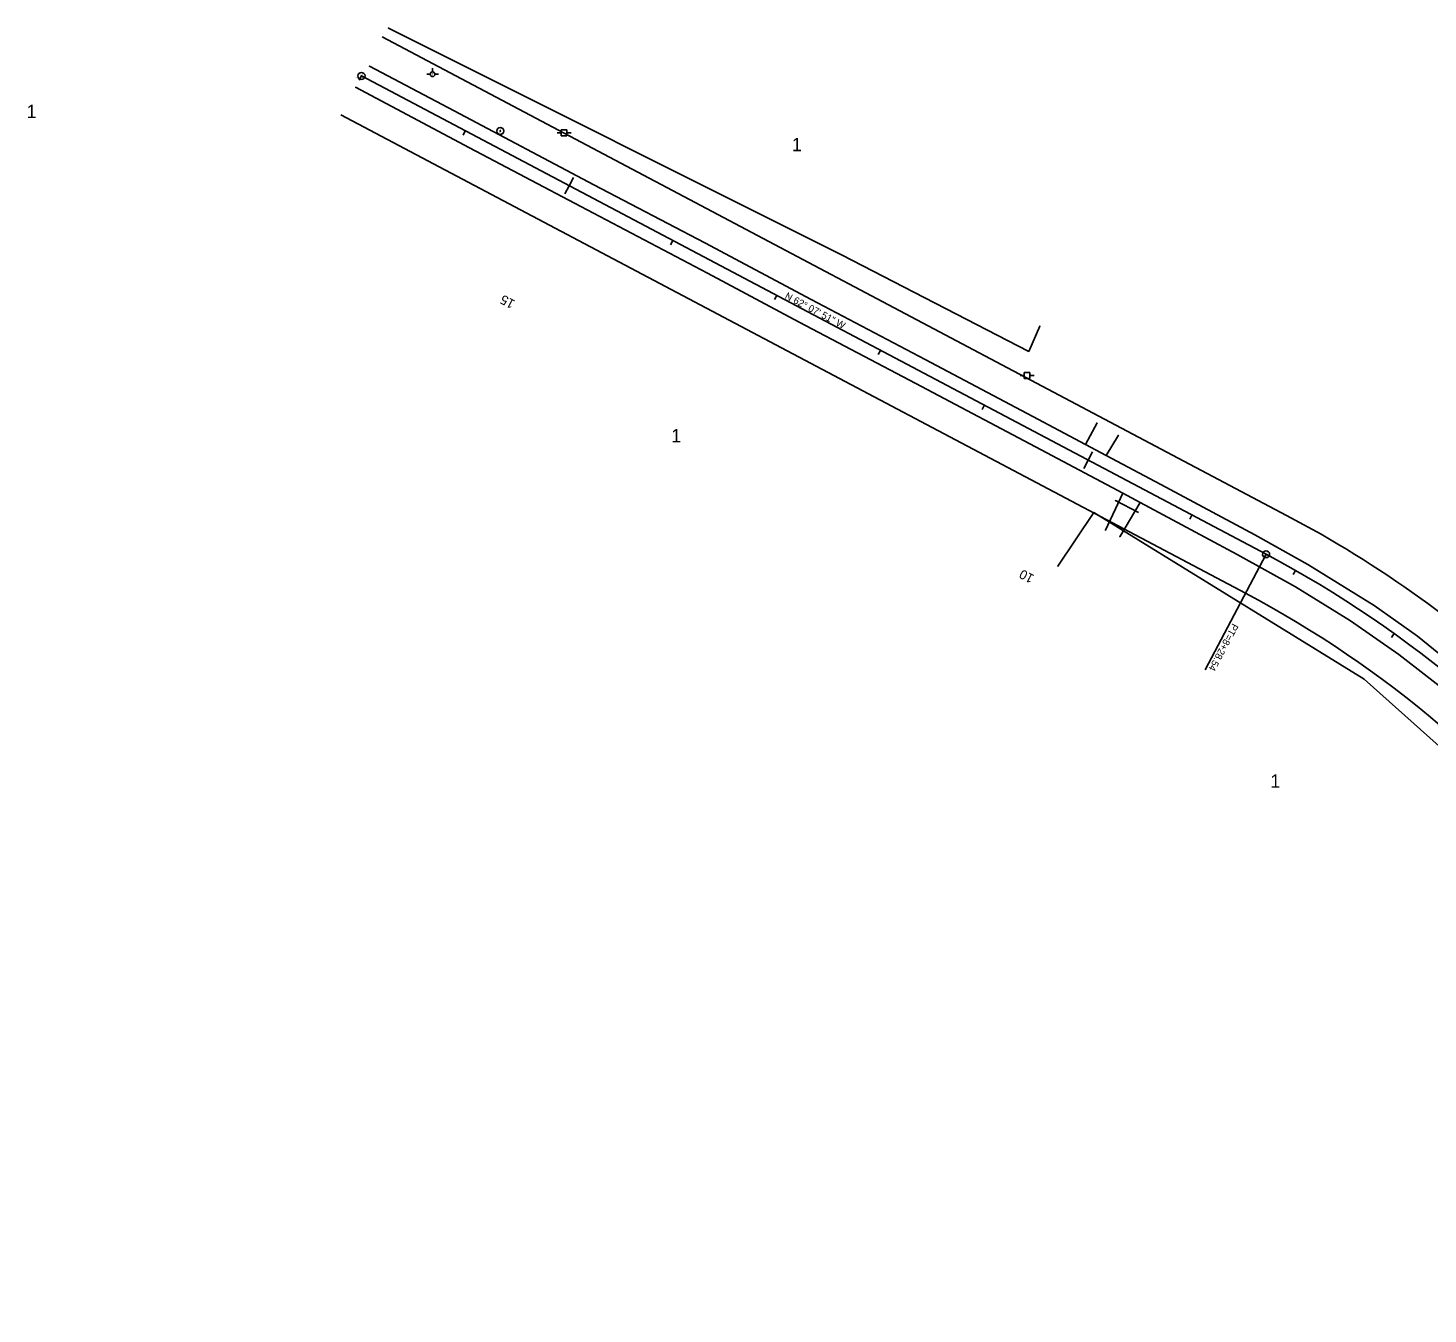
# Model space of a CAD drawing. Extents: x 2519952 to 2531965, y 848341 to 887632.
# Drawn here: x 2521326 to 2522518, y 863407 to 864502 of the extents above; entities that cross this region are included whole.
import ezdxf

# ---------------------------------------------------------------- set-up
doc = ezdxf.new("R2010")
doc.units = 0
for name, color, linetype in [('RD_EX_DR_Pipe', 7, 'Continuous'), ('RD_EX_Driveway', 7, 'Continuous'), ('RD_EX_DV_Prop', 7, 'Continuous'), ('RD_EX_DV_TX_Prop', 7, 'Continuous'), ('RD_EX_Road', 7, 'Continuous'), ('RD_EX_RW', 7, 'Continuous'), ('RD_EX_UT', 7, 'Continuous'), ('RD_EX_VEG', 7, 'Continuous'), ('RD_HC_Cl', 7, 'Continuous'), ('RD_HC_Data', 7, 'Continuous'), ('RD_HC_Data_Tic', 7, 'Continuous'), ('RD_HC_Survey_txCode', 7, 'Continuous'), ('RD_HC_TX_Sta50', 7, 'Continuous'), ('RD_HC_txCode', 7, 'Continuous'), ('RD_SMD_Locator', 7, 'Continuous')]:
    doc.layers.add(name, color=color, linetype=linetype)

msp = doc.modelspace()

# ---------------------------------------------------------------- linework, layer by layer
at = {"layer": 'RD_EX_DR_Pipe'}
msp.add_line((2522271.8, 864089.8), (2522252.2, 864099.8), dxfattribs=at)
at = {"layer": 'RD_EX_Driveway'}
for p, q in [((2522236.6, 864166), (2522226.7, 864147.7)), ((2522244.2, 864138.2), (2522254.9, 864155.5)), ((2522258.6, 864106), (2522243.6, 864074.5)), ((2522273.2, 864098.3), (2522255.9, 864069))]:
    msp.add_line(p, q, dxfattribs=at)
at = {"layer": 'RD_EX_DV_Prop'}
for p, q in [((2522398, 864087.2), (2521627.6, 864494.6)), ((2522363, 864020.9), (2521592.6, 864428.3))]:
    msp.add_line(p, q, dxfattribs=at)
for radius, start in [(992.4, 46.7055), (917.4, 12.4185)]:
    msp.add_arc((2521934.1, 863209.9), radius, start, 62.1307, dxfattribs=at)
at = {"layer": 'RD_EX_Road'}
for points in [[(2522763, 863703.9), (2522720.5, 863769.5), (2522675, 863828.9), (2522644, 863864.6), (2522610.7, 863898.7), (2522583.4, 863924.3), (2522509.4, 863984.4), (2522472.4, 864010.5), (2522415.9, 864045.5), (2522371, 864070.6), (2522290.9, 864113.5), (2522244.2, 864138.2), (2522226.7, 864147.7), (2522181.9, 864171.5), (2522090.2, 864219.9), (2521993.2, 864271), (2521902.4, 864319.2), (2521807.9, 864368.8), (2521688.9, 864431.6), (2521616.8, 864469.6)], [(2522844, 863464), (2522824.7, 863522.8), (2522796.9, 863592.9), (2522766.9, 863653.5), (2522761.3, 863663.5), (2522702.6, 863756.8), (2522658.3, 863814.4), (2522627.6, 863850), (2522586.6, 863891.5), (2522541.9, 863931.2), (2522493.6, 863968.8), (2522452.5, 863997.5), (2522405.5, 864026.3), (2522355.8, 864053.9), (2522273.2, 864098.3), (2522258.6, 864106), (2522193.7, 864140.5), (2522082.3, 864199.5), (2521982.8, 864251.8), (2521904.9, 864293.4), (2521797, 864350.1), (2521702.1, 864400.1), (2521605.1, 864451.7)]]:
    msp.add_lwpolyline(points, dxfattribs=at)
at = {"layer": 'RD_EX_RW'}
for p, q in [((2522398, 864087.2), (2521627.6, 864494.6)), ((2522398, 864087.2), (2521627.6, 864494.6)), ((2522363, 864020.9), (2521592.6, 864428.3))]:
    msp.add_line(p, q, dxfattribs=at)
for radius, start in [(992.4, 46.7055), (917.4, 12.4185)]:
    msp.add_arc((2521934.1, 863209.9), radius, start, 62.1308, dxfattribs=at)
at = {"layer": 'RD_EX_UT'}
for p, q in [((2521670.6, 864468), (2521670.6, 864464.9)), ((2521665.7, 864462.9), (2521668.6, 864462.9)), ((2521672.6, 864462.9), (2521675.7, 864462.9)), ((2521776.7, 864412.9), (2521780.2, 864412.9)), ((2521785.1, 864415.5), (2521780.1, 864415.5)), ((2521780.1, 864415.5), (2521780.1, 864410.5)), ((2521780.1, 864410.5), (2521785.1, 864410.5)), ((2521785.1, 864410.5), (2521785.1, 864415.5)), ((2521785.1, 864412.9), (2521788.7, 864412.9)), ((2522171, 864206.3), (2522174.5, 864206.3)), ((2522179.4, 864208.9), (2522174.4, 864208.9)), ((2522174.4, 864208.9), (2522174.4, 864203.9)), ((2522179.4, 864203.9), (2522179.4, 864208.9)), ((2522179.4, 864206.3), (2522183, 864206.3)), ((2522174.4, 864203.9), (2522179.4, 864203.9))]:
    msp.add_line(p, q, dxfattribs=at)
msp.add_circle((2521670.6, 864462.9), 2, dxfattribs=at)
at = {"layer": 'RD_EX_VEG'}
for points in [[(2522187.9, 864248.4), (2522178.3, 864226.8), (2522018.9, 864309.1), (2521633, 864502.2)], [(2522798.9, 863522.6), (2522744, 863650.1), (2522652.9, 863798.8), (2522637.1, 863793), (2522463.9, 863947.7), (2522384.8, 863996.5), (2522233.8, 864089.7), (2522203.2, 864043.9)]]:
    msp.add_lwpolyline(points, dxfattribs=at)
at = {"layer": 'RD_HC_Cl'}
msp.add_line((2522380.5, 864054.1), (2521610.1, 864461.4), dxfattribs=at)
msp.add_arc((2521934.1, 863209.9), 954.9, 12.4185, 62.1308, dxfattribs=at)
at = {"layer": 'RD_HC_Data'}
msp.add_line((2522380.5, 864054.1), (2522328.5, 863955.7), dxfattribs=at)
for centre, radius in [((2521610.1, 864461.4), 3), ((2521610.1, 864461.4), 0.282), ((2521728.3, 864414.5), 3), ((2521728.3, 864414.5), 0.282), ((2522380.5, 864054.1), 3), ((2522380.5, 864054.1), 0.282)]:
    msp.add_circle(centre, radius, dxfattribs=at)
at = {"layer": 'RD_HC_Data_Tic'}
for p, q in [((2521610.1, 864461.4), (2521608.2, 864457.9)), ((2521698.5, 864414.7), (2521696.6, 864411.1)), ((2521786.9, 864367.9), (2521790.7, 864375)), ((2521786.9, 864367.9), (2521783.2, 864360.9)), ((2521875.3, 864321.2), (2521873.4, 864317.6)), ((2521963.7, 864274.4), (2521961.8, 864270.9)), ((2522052.1, 864227.7), (2522050.2, 864224.2)), ((2522140.5, 864180.9), (2522138.6, 864177.4)), ((2522228.9, 864134.2), (2522225.2, 864127.1)), ((2522228.9, 864134.2), (2522232.7, 864141.3)), ((2522317.3, 864087.5), (2522315.5, 864083.9)), ((2522405.5, 864040.3), (2522403.5, 864036.9)), ((2522489.7, 863986.5), (2522487.4, 863983.3))]:
    msp.add_line(p, q, dxfattribs=at)
at = {"layer": 'RD_SMD_Locator'}
for centre in [(2521633, 864502.2), (2521616.8, 864469.6), (2521610.1, 864461.4), (2521605.1, 864451.7), (2521688.9, 864431.6), (2521728.3, 864414.5), (2521702.1, 864400.1), (2521807.9, 864368.8), (2521797, 864350.1), (2521902.4, 864319.2), (2522018.9, 864309.1), (2521904.9, 864293.4), (2521993.2, 864271), (2521982.8, 864251.8), (2522187.9, 864248.4), (2522090.2, 864219.9), (2522178.3, 864226.8), (2522082.3, 864199.5), (2522181.9, 864171.5), (2522236.6, 864166), (2522226.7, 864147.7), (2522226.7, 864147.7), (2522254.9, 864155.5), (2522193.7, 864140.5), (2522244.2, 864138.2), (2522244.2, 864138.2), (2522290.9, 864113.5), (2522252.2, 864099.8), (2522258.6, 864106), (2522258.6, 864106), (2522273.2, 864098.3), (2522273.2, 864098.3), (2522233.8, 864089.7), (2522271.8, 864089.8), (2522243.6, 864074.5), (2522255.9, 864069), (2522371, 864070.6), (2522355.8, 864053.9), (2522380.5, 864054.1), (2522203.2, 864043.9), (2522415.9, 864045.5), (2522405.5, 864026.3), (2522472.4, 864010.5), (2522384.8, 863996.5), (2522452.5, 863997.5), (2522509.4, 863984.4), (2522493.6, 863968.8), (2522463.9, 863947.7)]:
    msp.add_circle(centre, 0.001, dxfattribs=at)

# ---------------------------------------------------------------- texts
at = {"layer": 'RD_EX_DV_TX_Prop'}
for p in [(2521324.9, 864425.6), (2521976.6, 864397.3), (2521873.9, 864149.4), (2522384.2, 863855.4)]:
    msp.add_text('1', height=11.3, dxfattribs=at).set_placement(p)
at = {"layer": 'RD_EX_UT'}
msp.add_text('T', height=2, dxfattribs=at).set_placement((2521670, 864461.9))
at = {"layer": 'RD_HC_Data'}
msp.add_text('PT=8+28.54', height=6, rotation=242.1308, dxfattribs=at).set_placement((2522351.9, 863995.7))
at = {"layer": 'RD_HC_Survey_txCode'}
msp.add_text('N 62%%d 07\' 51" W', height=6, rotation=332.1308, dxfattribs=at).set_placement((2521970.1, 864272.2))
at = {"layer": 'RD_HC_TX_Sta50'}
for s, p in [('15', (2521741.5, 864269.8)), ('10', (2522183.6, 864036))]:
    msp.add_text(s, height=8, rotation=152.1308, dxfattribs=at).set_placement(p)
at = {"layer": 'RD_HC_txCode'}
for s, p in [('POT 17+00.00', (2521605, 864459.4)), ('20', (2521609.3, 864462.4)), ('CP 8 MSC', (2521724.7, 864412.5)), ('8', (2521728, 864415.5)), ('PT 8+28.54', (2522376.2, 864052.1)), ('18', (2522380, 864055.1))]:
    msp.add_text(s, height=1, dxfattribs=at).set_placement(p)

doc.saveas('drawing.dxf')
